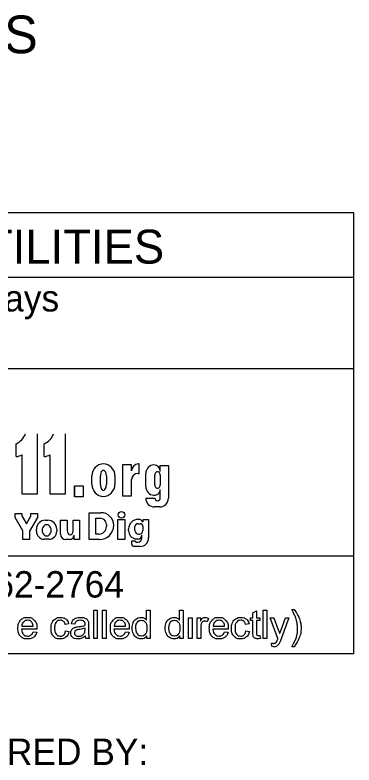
# Model space of a CAD drawing. Extents: x -59 to 82, y -3 to 49.
# Drawn here: x 55.139 to 56.935, y 1.222 to 5.198 of the extents above; entities that cross this region are included whole.
import ezdxf

# ---------------------------------------------------------------- set-up
doc = ezdxf.new("R2010")
doc.units = 0
doc.layers.add('SH_Data', color=7, linetype='Continuous')
doc.layers.add('SH_Text', color=7, linetype='Continuous')

msp = doc.modelspace()

# ---------------------------------------------------------------- linework, layer by layer
at = {"layer": 'SH_Data'}
for p, q in [((56.9351, 4.1494), (52.6851, 4.1494)), ((56.9351, 1.8119), (56.9351, 4.1494)), ((52.6851, 3.8079), (56.9351, 3.8079)), ((52.6851, 3.3245), (56.9351, 3.3245)), ((56.9351, 2.3298), (52.6851, 2.3298)), ((56.9351, 1.8119), (52.6851, 1.8119))]:
    msp.add_line(p, q, dxfattribs=at)
at = {"layer": 'SH_Text'}
for p, q in [((55.2563, 2.9778), (55.2563, 2.6578)), ((55.4051, 2.9778), (55.4051, 2.6578)), ((55.1447, 2.8571), (55.1447, 2.9253)), ((55.2935, 2.8571), (55.2935, 2.9253)), ((55.177, 2.6578), (55.177, 2.8665)), ((55.3259, 2.6578), (55.3259, 2.8665)), ((55.757, 2.8127), (55.7081, 2.8127)), ((55.7081, 2.8127), (55.7081, 2.6497)), ((55.757, 2.7812), (55.757, 2.8127)), ((55.7976, 2.8179), (55.7937, 2.8179)), ((55.7976, 2.768), (55.7976, 2.8179)), ((55.9085, 2.7786), (55.9085, 2.8096)), ((55.9085, 2.8096), (55.9521, 2.8096)), ((55.9521, 2.8096), (55.9521, 2.6367)), ((55.5461, 2.7096), (55.5461, 2.755)), ((55.5911, 2.7088), (55.5911, 2.755)), ((55.6233, 2.755), (55.6233, 2.7088)), ((55.6683, 2.755), (55.6683, 2.7096)), ((55.7899, 2.768), (55.7976, 2.768)), ((55.8316, 2.6981), (55.8316, 2.7677)), ((55.8799, 2.7074), (55.8799, 2.7585)), ((55.9085, 2.7585), (55.9085, 2.7074)), ((55.757, 2.6497), (55.757, 2.735)), ((55.4532, 2.7028), (55.4532, 2.6428)), ((55.9085, 2.6367), (55.9085, 2.6831)), ((55.2563, 2.6578), (55.177, 2.6578)), ((55.4051, 2.6578), (55.3259, 2.6578)), ((55.7081, 2.6497), (55.757, 2.6497)), ((55.8316, 2.6367), (55.8799, 2.6367)), ((55.9053, 2.5899), (55.8783, 2.5899)), ((55.1395, 2.5561), (55.1754, 2.5561)), ((55.1395, 2.5346), (55.1395, 2.5561)), ((55.1754, 2.5561), (55.1754, 2.5425)), ((55.2227, 2.541), (55.2227, 2.5561)), ((55.2227, 2.5561), (55.2585, 2.5561)), ((55.2585, 2.5561), (55.2585, 2.5346)), ((55.532, 2.5597), (55.5943, 2.5597)), ((55.532, 2.417), (55.532, 2.5597)), ((55.1808, 2.4637), (55.1395, 2.5346)), ((55.1754, 2.5425), (55.1995, 2.5011)), ((55.1995, 2.5011), (55.2227, 2.541)), ((55.2585, 2.5346), (55.2164, 2.4623)), ((55.3002, 2.5199), (55.3123, 2.5199)), ((55.3803, 2.5199), (55.4151, 2.5199)), ((55.3803, 2.4454), (55.3803, 2.5199)), ((55.4151, 2.5199), (55.4151, 2.4646)), ((55.4465, 2.4629), (55.4465, 2.5199)), ((55.4465, 2.5199), (55.4812, 2.5199)), ((55.4812, 2.5199), (55.4812, 2.417)), ((55.568, 2.4464), (55.568, 2.5304)), ((55.568, 2.5304), (55.5904, 2.5304)), ((55.6846, 2.5241), (55.7202, 2.5241)), ((55.6846, 2.417), (55.6846, 2.5241)), ((55.7202, 2.5241), (55.7202, 2.417)), ((55.8098, 2.5185), (55.8183, 2.5118)), ((55.8183, 2.5244), (55.8471, 2.5244)), ((55.8183, 2.5118), (55.8183, 2.5244)), ((55.8183, 2.5244), (55.8471, 2.5244)), ((55.8471, 2.5244), (55.8471, 2.4259)), ((55.2524, 2.4613), (55.2524, 2.4721)), ((55.3601, 2.4721), (55.3601, 2.4613)), ((55.6231, 2.4978), (55.6231, 2.4859)), ((55.7411, 2.4645), (55.7411, 2.4745)), ((55.7746, 2.4652), (55.7746, 2.4865)), ((55.7892, 2.5011), (55.802, 2.5011)), ((55.8166, 2.4865), (55.8166, 2.4652)), ((55.1808, 2.417), (55.1808, 2.4637)), ((55.2164, 2.4623), (55.2164, 2.417)), ((55.4516, 2.417), (55.4516, 2.441)), ((55.5836, 2.4464), (55.568, 2.4464)), ((55.7973, 2.4459), (55.7939, 2.4459)), ((55.8115, 2.4249), (55.8115, 2.4402)), ((55.2164, 2.417), (55.1808, 2.417)), ((55.3174, 2.4185), (55.2951, 2.4185)), ((55.4275, 2.417), (55.4087, 2.417)), ((55.4812, 2.417), (55.4516, 2.417)), ((55.5856, 2.417), (55.532, 2.417)), ((55.7202, 2.417), (55.6846, 2.417)), ((55.7577, 2.3936), (55.7577, 2.4107)), ((55.7577, 2.4107), (55.7746, 2.4107)), ((55.7912, 2.4198), (55.7775, 2.4198)), ((55.7814, 2.4037), (55.7903, 2.4037)), ((55.8018, 2.3806), (55.7708, 2.3806))]:
    msp.add_line(p, q, dxfattribs=at)
msp.add_lwpolyline([(55.4556, 2.7028), (55.4997, 2.7028), (55.4997, 2.6428), (55.4556, 2.6428)], close=True, dxfattribs=at)
for points in [[(55.5567, 1.8931), (55.5567, 2.0432), (55.5751, 2.0432), (55.5751, 1.8931), (55.5567, 1.8931)], [(55.6033, 1.8931), (55.6033, 2.0432), (55.6217, 2.0432), (55.6217, 1.8931), (55.6033, 1.8931)], [(55.8362, 1.9894), (55.8362, 2.0432), (55.8546, 2.0432), (55.8546, 1.8931), (55.8375, 1.8931)], [(56.011, 1.9894), (56.011, 2.0432), (56.0295, 2.0432), (56.0295, 1.8931), (56.0124, 1.8931)], [(56.3997, 1.9249), (56.3997, 1.9876), (56.3861, 1.9876), (56.3861, 2.0019), (56.3997, 2.0019), (56.3997, 2.0288), (56.4181, 2.0399), (56.4181, 2.0019), (56.4365, 2.0019), (56.4365, 1.9876), (56.4181, 1.9876), (56.4181, 1.9238)], [(56.4542, 1.8931), (56.4542, 2.0432), (56.4726, 2.0432), (56.4726, 1.8931), (56.4542, 1.8931)], [(56.605, 2.0457), (56.6182, 2.0457)], [(56.0585, 1.8931), (56.0585, 2.0019), (56.0769, 2.0019), (56.0769, 1.8931), (56.0585, 1.8931)], [(56.1048, 1.8931), (56.1048, 2.0019), (56.1214, 2.0019), (56.1214, 1.9854)], [(56.1638, 1.9984), (56.1574, 1.9814)], [(56.532, 1.893), (56.4907, 2.0019), (56.5105, 2.0019), (56.5332, 1.9391)], [(56.5487, 1.9385), (56.5719, 2.0019), (56.5904, 2.0019), (56.5491, 1.8912)], [(55.1746, 1.9578), (55.2353, 1.9578)], [(55.423, 1.9699), (55.405, 1.9671)], [(55.4555, 1.9684), (55.4374, 1.9708)], [(55.5285, 1.9632), (55.5285, 1.9387)], [(55.6642, 1.9578), (55.7249, 1.9578)], [(56.1232, 1.9501), (56.1232, 1.8931), (56.1048, 1.8931)], [(56.1886, 1.9578), (56.2494, 1.9578)], [(56.3789, 1.9699), (56.3609, 1.9671)], [(55.2547, 1.9427), (55.1735, 1.9427)], [(55.2351, 1.9282), (55.2542, 1.9258)], [(55.4067, 1.9329), (55.4247, 1.9305)], [(55.5099, 1.9409), (55.51, 1.9477)], [(55.7443, 1.9427), (55.6631, 1.9427)], [(55.7247, 1.9282), (55.7438, 1.9258)], [(56.2688, 1.9427), (56.1876, 1.9427)], [(56.2492, 1.9282), (56.2683, 1.9258)], [(56.3625, 1.9329), (56.3806, 1.9305)], [(56.4365, 1.9095), (56.4392, 1.8932)], [(55.5344, 1.8931), (55.5151, 1.8931)], [(55.8375, 1.8931), (55.8375, 1.9068)], [(56.0124, 1.8931), (56.0124, 1.9068)], [(56.5004, 1.8513), (56.4983, 1.8686)], [(56.6182, 1.8489), (56.605, 1.8489)]]:
    msp.add_lwpolyline(points, dxfattribs=at)
msp.add_circle((55.7028, 2.5484), 0.0177, dxfattribs=at)
for centre, radius, start, end in [((55.1107, 3.007), 0.0885, 292.5572, 340.7355), ((55.2596, 3.007), 0.0885, 292.5572, 340.7355), ((55.1367, 2.9452), 0.0885, 275.1733, 297.0931), ((55.2856, 2.9452), 0.0885, 275.1733, 297.0931), ((55.6101, 2.755), 0.064, 92.5886, 180), ((55.6043, 2.755), 0.064, 0, 87.4114), ((55.7937, 2.7812), 0.0367, 90, 180), ((55.8775, 2.7677), 0.0459, 92.6865, 180), ((55.8734, 2.7786), 0.0351, 0, 86.9262), ((55.7899, 2.735), 0.033, 90, 180), ((55.6101, 2.7096), 0.064, 180, 267.4114), ((55.6043, 2.7096), 0.064, 272.5886, 0), ((55.8779, 2.6981), 0.0463, 180, 265.7132), ((55.8772, 2.6831), 0.0313, 264.7825, 0), ((55.8783, 2.6367), 0.0468, 180, 270), ((55.9053, 2.6367), 0.0468, 270, 0), ((55.5943, 2.4915), 0.0682, 0.9944, 90), ((55.3002, 2.4721), 0.0478, 90, 180), ((55.3123, 2.4721), 0.0478, 0, 90), ((55.5904, 2.4978), 0.0327, 0, 90), ((55.791, 2.4745), 0.0499, 89.0934, 180), ((55.7924, 2.4962), 0.0283, 52.1415, 91.2046), ((55.5836, 2.4859), 0.0395, 270, 0), ((55.5856, 2.4939), 0.0769, 270, 359.0635), ((55.7892, 2.4865), 0.0146, 90, 180), ((55.7939, 2.4652), 0.0193, 180, 270), ((55.7973, 2.4652), 0.0193, 270, 0), ((55.802, 2.4865), 0.0146, 0, 90), ((55.2951, 2.4613), 0.0428, 180, 270), ((55.3174, 2.4613), 0.0428, 270, 0), ((55.4087, 2.4454), 0.0284, 180, 270), ((55.4275, 2.441), 0.024, 270, 0), ((55.7868, 2.4645), 0.0457, 180, 258.2203), ((55.7912, 2.4401), 0.0203, 270, 0), ((55.8018, 2.4259), 0.0453, 270, 0), ((55.7708, 2.3936), 0.0131, 180, 270), ((55.7814, 2.4105), 0.00682, 180, 270), ((55.7903, 2.4249), 0.0212, 270, 0)]:
    msp.add_arc(centre, radius, start, end, dxfattribs=at)
for centre, major_axis, ratio, start_param, end_param in [((55.6072, 2.755), (0, 0.0291), 0.553236, 4.712389, 7.853982), ((55.8942, 2.7585), (0, 0.0184), 0.777179, 4.712389, 7.853982), ((55.6072, 2.7088), (0, 0.0308), 0.522014, 1.570796, 4.712389), ((55.8942, 2.7074), (0, 0.0184), 0.777179, 1.570796, 4.712389), ((55.8942, 2.6367), (0.0143, 0), 0.959012, 3.141593, 6.283185), ((55.3067, 2.4667), (0, 0.029), 0.832186, 4.712389, 7.853982), ((55.3067, 2.4667), (0, 0.0302), 0.797287, 1.570796, 4.712389), ((55.4308, 2.4653), (-0.0011, 0.0231), 0.679042, 1.570796, 4.575961)]:
    msp.add_ellipse(centre, major_axis=major_axis, ratio=ratio, start_param=start_param, end_param=end_param, dxfattribs=at)
for points, degree in [([(56.605, 1.8489), (56.6355, 1.8981), (56.6355, 1.9473), (56.6355, 1.9666), (56.6312, 1.9855), (56.6277, 2.0009), (56.6214, 2.015), (56.6175, 2.0242), (56.605, 2.0457)], 3), ([(56.6182, 2.0457), (56.6374, 2.02), (56.6467, 1.9941), (56.6545, 1.9718), (56.6545, 1.9474), (56.6545, 1.9198), (56.6439, 1.894), (56.6333, 1.8682), (56.6182, 1.8489)], 3), ([(55.2542, 1.9258), (55.2497, 1.9091), (55.2375, 1.8999), (55.2253, 1.8907), (55.2063, 1.8907), (55.1825, 1.8907), (55.1685, 1.9054), (55.1545, 1.9201), (55.1545, 1.9466), (55.1545, 1.974), (55.1687, 1.9892), (55.1828, 2.0043), (55.2053, 2.0043), (55.2271, 2.0043), (55.241, 1.9895), (55.2548, 1.9746), (55.2548, 1.9477), (55.2548, 1.946), (55.2547, 1.9427)], 3), ([(55.2353, 1.9578), (55.2341, 1.9716), (55.2284, 1.9785), (55.2195, 1.9892), (55.2055, 1.9892), (55.1928, 1.9892), (55.1841, 1.9807), (55.1755, 1.9721), (55.1746, 1.9578)], 3), ([(55.4247, 1.9305), (55.4218, 1.9118), (55.4095, 1.9012), (55.3973, 1.8907), (55.3795, 1.8907), (55.3571, 1.8907), (55.3435, 1.9053), (55.33, 1.9198), (55.33, 1.9471), (55.33, 1.9647), (55.3358, 1.9779), (55.3417, 1.9911), (55.3536, 1.9977), (55.3655, 2.0043), (55.3796, 2.0043), (55.3973, 2.0043), (55.4086, 1.9953), (55.4198, 1.9864), (55.423, 1.9699)], 3), ([(55.405, 1.9671), (55.4025, 1.9781), (55.396, 1.9837), (55.3895, 1.9892), (55.3803, 1.9892), (55.3664, 1.9892), (55.3577, 1.9792), (55.349, 1.9692), (55.349, 1.9476), (55.349, 1.9257), (55.3574, 1.9157), (55.3658, 1.9058), (55.3793, 1.9058), (55.3902, 1.9058), (55.3974, 1.9124), (55.4047, 1.9191), (55.4067, 1.9329)], 3), ([(55.5115, 1.9065), (55.5012, 1.8978), (55.4917, 1.8942), (55.4823, 1.8907), (55.4714, 1.8907), (55.4535, 1.8907), (55.4439, 1.8994), (55.4342, 1.9082), (55.4342, 1.9218), (55.4342, 1.9298), (55.4379, 1.9364), (55.4415, 1.943), (55.4474, 1.9469), (55.4533, 1.9509), (55.4606, 1.953), (55.4661, 1.9544), (55.477, 1.9557), (55.4993, 1.9584), (55.5099, 1.9621), (55.51, 1.9659), (55.51, 1.9669), (55.51, 1.9782), (55.5048, 1.9828), (55.4977, 1.9891), (55.4838, 1.9891), (55.4708, 1.9891), (55.4647, 1.9845), (55.4585, 1.98), (55.4555, 1.9684)], 3), ([(55.4374, 1.9708), (55.4399, 1.9824), (55.4455, 1.9895), (55.4512, 1.9966), (55.4618, 2.0005), (55.4724, 2.0043), (55.4865, 2.0043), (55.5004, 2.0043), (55.5091, 2.001), (55.5178, 1.9978), (55.5219, 1.9928), (55.526, 1.9878), (55.5276, 1.9802), (55.5285, 1.9755), (55.5285, 1.9632)], 3), ([(55.7438, 1.9258), (55.7393, 1.9091), (55.7271, 1.8999), (55.7149, 1.8907), (55.6959, 1.8907), (55.6721, 1.8907), (55.6581, 1.9054), (55.6441, 1.9201), (55.6441, 1.9466), (55.6441, 1.974), (55.6583, 1.9892), (55.6724, 2.0043), (55.6949, 2.0043), (55.7167, 2.0043), (55.7306, 1.9895), (55.7444, 1.9746), (55.7444, 1.9477), (55.7444, 1.946), (55.7443, 1.9427)], 3), ([(55.7249, 1.9578), (55.7237, 1.9716), (55.718, 1.9785), (55.7091, 1.9892), (55.6951, 1.9892), (55.6824, 1.9892), (55.6737, 1.9807), (55.6651, 1.9721), (55.6642, 1.9578)], 3), ([(55.8375, 1.9068), (55.8272, 1.8907), (55.8071, 1.8907), (55.7941, 1.8907), (55.7832, 1.8978), (55.7723, 1.905), (55.7663, 1.9179), (55.7603, 1.9307), (55.7603, 1.9474), (55.7603, 1.9637), (55.7657, 1.9769), (55.7711, 1.9902), (55.782, 1.9972), (55.7928, 2.0043), (55.8062, 2.0043), (55.816, 2.0043), (55.8237, 2.0002), (55.8314, 1.996), (55.8362, 1.9894)], 3), ([(55.7793, 1.9474), (55.7793, 1.9265), (55.7881, 1.9161), (55.7969, 1.9058), (55.8089, 1.9058), (55.821, 1.9058), (55.8294, 1.9157), (55.8379, 1.9256), (55.8379, 1.9458), (55.8379, 1.9682), (55.8293, 1.9786), (55.8207, 1.9891), (55.8081, 1.9891), (55.7958, 1.9891), (55.7875, 1.979), (55.7793, 1.969), (55.7793, 1.9474)], 3), ([(56.0124, 1.9068), (56.0021, 1.8907), (55.982, 1.8907), (55.969, 1.8907), (55.9581, 1.8978), (55.9471, 1.905), (55.9411, 1.9179), (55.9352, 1.9307), (55.9352, 1.9474), (55.9352, 1.9637), (55.9406, 1.9769), (55.946, 1.9902), (55.9568, 1.9972), (55.9677, 2.0043), (55.9811, 2.0043), (55.9909, 2.0043), (55.9986, 2.0002), (56.0062, 1.996), (56.011, 1.9894)], 3), ([(55.9542, 1.9474), (55.9542, 1.9265), (55.963, 1.9161), (55.9718, 1.9058), (55.9838, 1.9058), (55.9958, 1.9058), (56.0043, 1.9157), (56.0127, 1.9256), (56.0127, 1.9458), (56.0127, 1.9682), (56.0041, 1.9786), (55.9955, 1.9891), (55.9829, 1.9891), (55.9706, 1.9891), (55.9624, 1.979), (55.9542, 1.969), (55.9542, 1.9474)], 3), ([(56.1214, 1.9854), (56.1277, 1.997), (56.1331, 2.0006), (56.1384, 2.0043), (56.1449, 2.0043), (56.1542, 2.0043), (56.1638, 1.9984)], 3), ([(56.2683, 1.9258), (56.2637, 1.9091), (56.2516, 1.8999), (56.2394, 1.8907), (56.2204, 1.8907), (56.1966, 1.8907), (56.1826, 1.9054), (56.1686, 1.9201), (56.1686, 1.9466), (56.1686, 1.974), (56.1827, 1.9892), (56.1969, 2.0043), (56.2194, 2.0043), (56.2412, 2.0043), (56.255, 1.9895), (56.2689, 1.9746), (56.2689, 1.9477), (56.2689, 1.946), (56.2688, 1.9427)], 3), ([(56.2494, 1.9578), (56.2482, 1.9716), (56.2424, 1.9785), (56.2336, 1.9892), (56.2196, 1.9892), (56.2069, 1.9892), (56.1982, 1.9807), (56.1896, 1.9721), (56.1886, 1.9578)], 3), ([(56.3806, 1.9305), (56.3776, 1.9118), (56.3654, 1.9012), (56.3531, 1.8907), (56.3353, 1.8907), (56.313, 1.8907), (56.2994, 1.9053), (56.2858, 1.9198), (56.2858, 1.9471), (56.2858, 1.9647), (56.2916, 1.9779), (56.2975, 1.9911), (56.3094, 1.9977), (56.3214, 2.0043), (56.3354, 2.0043), (56.3531, 2.0043), (56.3644, 1.9953), (56.3757, 1.9864), (56.3789, 1.9699)], 3), ([(56.3609, 1.9671), (56.3583, 1.9781), (56.3518, 1.9837), (56.3453, 1.9892), (56.3361, 1.9892), (56.3222, 1.9892), (56.3135, 1.9792), (56.3048, 1.9692), (56.3048, 1.9476), (56.3048, 1.9257), (56.3132, 1.9157), (56.3216, 1.9058), (56.3351, 1.9058), (56.346, 1.9058), (56.3533, 1.9124), (56.3605, 1.9191), (56.3625, 1.9329)], 3), ([(56.1574, 1.9814), (56.1506, 1.9853), (56.1439, 1.9853), (56.1379, 1.9853), (56.1331, 1.9817), (56.1283, 1.978), (56.1263, 1.9716), (56.1232, 1.9617), (56.1232, 1.9501)], 3), ([(55.1735, 1.9427), (55.1746, 1.9248), (55.1837, 1.9153), (55.1928, 1.9058), (55.2064, 1.9058), (55.2166, 1.9058), (55.2237, 1.9111), (55.2309, 1.9165), (55.2351, 1.9282)], 3), ([(55.51, 1.9477), (55.4999, 1.9436), (55.4799, 1.9407), (55.4685, 1.9391), (55.4638, 1.937), (55.459, 1.935), (55.4565, 1.931), (55.4539, 1.9271), (55.4539, 1.9223), (55.4539, 1.9149), (55.4595, 1.91), (55.4651, 1.9051), (55.4758, 1.9051), (55.4865, 1.9051), (55.4947, 1.9097), (55.503, 1.9144), (55.5069, 1.9225), (55.5099, 1.9287), (55.5099, 1.9409)], 3), ([(55.5285, 1.9387), (55.5285, 1.913), (55.5297, 1.9062), (55.5309, 1.8993), (55.5344, 1.8931)], 3), ([(55.6631, 1.9427), (55.6641, 1.9248), (55.6733, 1.9153), (55.6824, 1.9058), (55.696, 1.9058), (55.7062, 1.9058), (55.7133, 1.9111), (55.7205, 1.9165), (55.7247, 1.9282)], 3), ([(56.1876, 1.9427), (56.1886, 1.9248), (56.1978, 1.9153), (56.2069, 1.9058), (56.2205, 1.9058), (56.2307, 1.9058), (56.2378, 1.9111), (56.245, 1.9165), (56.2492, 1.9282)], 3), ([(56.4392, 1.8932), (56.4314, 1.8916), (56.4253, 1.8916), (56.4152, 1.8916), (56.4097, 1.8948), (56.4042, 1.8979), (56.4019, 1.9031), (56.3997, 1.9083), (56.3997, 1.9249)], 3), ([(56.4181, 1.9238), (56.4181, 1.9159), (56.4191, 1.9137), (56.42, 1.9114), (56.4222, 1.9101), (56.4244, 1.9088), (56.4285, 1.9088), (56.4315, 1.9088), (56.4365, 1.9095)], 3), ([(56.5332, 1.9391), (56.5376, 1.9271), (56.541, 1.914), (56.5443, 1.9264), (56.5487, 1.9385)], 3), ([(55.5151, 1.8931), (55.5123, 1.8988), (55.5115, 1.9065)], 2), ([(56.4983, 1.8686), (56.5044, 1.867), (56.5089, 1.867), (56.515, 1.867), (56.5187, 1.869), (56.5224, 1.8711), (56.5247, 1.8748), (56.5265, 1.8775), (56.5303, 1.8885), (56.5309, 1.89), (56.532, 1.893)], 3), ([(56.5491, 1.8912), (56.5424, 1.8733), (56.5387, 1.8666), (56.5338, 1.8575), (56.5274, 1.8533), (56.5211, 1.849), (56.5123, 1.849), (56.5069, 1.849), (56.5004, 1.8513)], 3)]:
    msp.add_open_spline(points, degree=degree, dxfattribs=at)

# ---------------------------------------------------------------- texts
for s, height, p in [('ADA DESIGN WAIVERS', 0.2, (52.3021, 4.9948)), ('UNDERGROUND UTILITIES', 0.18, (52.8133, 3.8798)), ('Contact Two Working Days', 0.14, (53.1048, 3.6263)), ('OHIO811, 8-1-1, or 1-800-362-2764', 0.14, (52.7296, 2.1098)), ('PLAN PREPARED BY:', 0.14, (53.9201, 1.2222))]:
    msp.add_text(s, height=height, dxfattribs=at).set_placement(p)

doc.saveas('drawing.dxf')
